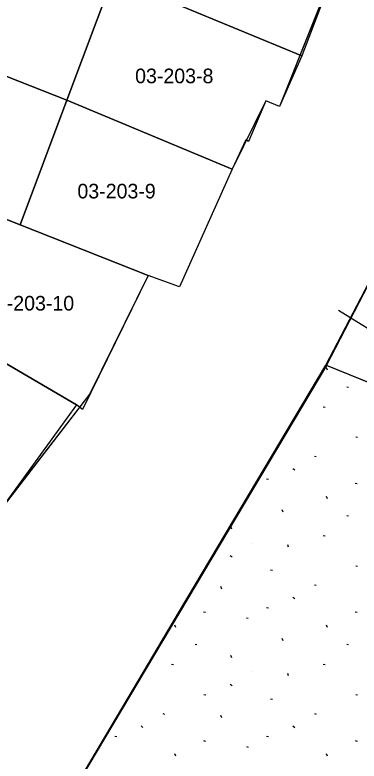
# Model space of a CAD drawing. Extents: x 413946 to 415528, y 4453939 to 4454944.
# Drawn here: x 414464.7 to 414488.2, y 4454334.9 to 4454386 of the extents above; entities that cross this region are included whole.
import ezdxf

# ---------------------------------------------------------------- set-up
doc = ezdxf.new("R2010")
doc.units = 0
for name, color, linetype in [('0_KADASTRO', 7, 'Continuous'), ('Level 27', 7, 'Continuous'), ('Level 41', 7, 'Continuous'), ('Level 45', 7, 'Continuous'), ('Level 54', 7, 'Continuous'), ('SNR_FONKSIYON', 7, 'Continuous'), ('SNR_YAPIYAK', 7, 'Continuous')]:
    doc.layers.add(name, color=color, linetype=linetype)

msp = doc.modelspace()

# ---------------------------------------------------------------- linework, layer by layer
at = {"layer": '0_KADASTRO'}
for p, q in [((414486, 4454362), (414465.9, 4454328.16)), ((414502, 4454355.5), (414486, 4454362))]:
    msp.add_line(p, q, dxfattribs=at)
for points in [[(414471.41, 4454388.531), (414474.581, 4454396.994), (414486.743, 4454391.958), (414487.54, 4454391.62), (414484.319, 4454383.188)], [(414454.324, 4454385.631), (414457.534, 4454394.003), (414471.41, 4454388.531), (414468.27, 4454380.137)], [(414468.27, 4454380.137), (414471.41, 4454388.531), (414484.319, 4454383.188), (414482.806, 4454379.715), (414481.87, 4454380.094), (414480.684, 4454377.317), (414480.485, 4454377.439), (414479.556, 4454375.42)], [(414451.123, 4454377.158), (414454.324, 4454385.631), (414468.27, 4454380.137), (414465.079, 4454371.615), (414461.107, 4454373.193)], [(414465.079, 4454371.615), (414468.27, 4454380.137), (414479.556, 4454375.42), (414475.969, 4454367.371), (414473.829, 4454368.151)], [(414486, 4454362), (414493, 4454375.5), (414507.75, 4454371), (414502, 4454355.5)], [(414456.744, 4454366.44), (414461.107, 4454373.193), (414465.079, 4454371.615), (414473.829, 4454368.151), (414469.322, 4454358.972), (414468.915, 4454359.296)], [(414452.003, 4454358.902), (414454.683, 4454363.203), (414456.744, 4454366.44), (414468.915, 4454359.296), (414463.617, 4454352.013)]]:
    msp.add_lwpolyline(points, close=True, dxfattribs=at)
at = {"layer": 'Level 27'}
for p, q in [((414487.54, 4454391.62), (414482.806, 4454379.715)), ((414481.87, 4454380.094), (414479.556, 4454375.42)), ((414482.806, 4454379.715), (414481.87, 4454380.094)), ((414479.556, 4454375.42), (414475.969, 4454367.371)), ((414485.969, 4454362.013), (414493.022, 4454375.602)), ((414473.829, 4454368.151), (414469.836, 4454360.056)), ((414475.969, 4454367.371), (414473.829, 4454368.151)), ((414475.972, 4454345.182), (414485.969, 4454362.013)), ((414469.836, 4454360.056), (414463.501, 4454351.854)), ((414465.679, 4454327.853), (414475.972, 4454345.182))]:
    msp.add_line(p, q, dxfattribs=at)
at = {"layer": 'Level 41'}
for p, q in [((414486.072, 4454361.675), (414486.006, 4454361.837)), ((414486.072, 4454361.675), (414486.006, 4454361.837)), ((414487.391, 4454360.539), (414487.517, 4454360.516)), ((414487.391, 4454360.539), (414487.517, 4454360.516)), ((414485.787, 4454359.172), (414485.913, 4454359.148)), ((414485.787, 4454359.172), (414485.913, 4454359.148)), ((414488.002, 4454357.104), (414488.128, 4454357.079)), ((414488.002, 4454357.104), (414488.128, 4454357.079)), ((414485.182, 4454355.785), (414485.307, 4454355.761)), ((414485.182, 4454355.785), (414485.307, 4454355.761)), ((414483.707, 4454354.947), (414483.834, 4454354.848)), ((414483.707, 4454354.947), (414483.834, 4454354.848)), ((414481.912, 4454354.242), (414482.038, 4454354.218)), ((414481.912, 4454354.242), (414482.038, 4454354.218)), ((414487.975, 4454353.938), (414488.101, 4454353.914)), ((414487.975, 4454353.938), (414488.101, 4454353.914)), ((414486.072, 4454352.869), (414486.006, 4454353.031)), ((414486.072, 4454352.869), (414486.006, 4454353.031)), ((414483.041, 4454351.954), (414482.976, 4454352.117)), ((414483.041, 4454351.954), (414482.976, 4454352.117)), ((414487.391, 4454351.733), (414487.517, 4454351.71)), ((414487.391, 4454351.733), (414487.517, 4454351.71)), ((414479.545, 4454350.805), (414479.481, 4454350.966)), ((414479.545, 4454350.805), (414479.481, 4454350.966)), ((414485.787, 4454350.366), (414485.913, 4454350.342)), ((414485.787, 4454350.366), (414485.913, 4454350.342)), ((414480.903, 4454349.841), (414480.911, 4454349.839)), ((414480.903, 4454349.841), (414480.911, 4454349.839)), ((414483.422, 4454349.571), (414483.357, 4454349.734)), ((414483.422, 4454349.571), (414483.357, 4454349.734)), ((414479.428, 4454349.002), (414479.555, 4454348.904)), ((414479.428, 4454349.002), (414479.555, 4454348.904)), ((414482.182, 4454348.003), (414482.308, 4454347.98)), ((414482.182, 4454348.003), (414482.308, 4454347.98)), ((414488.002, 4454348.298), (414488.128, 4454348.273)), ((414488.002, 4454348.298), (414488.128, 4454348.273)), ((414478.847, 4454346.7), (414478.782, 4454346.862)), ((414478.847, 4454346.7), (414478.782, 4454346.862)), ((414485.182, 4454346.979), (414485.307, 4454346.955)), ((414485.182, 4454346.979), (414485.307, 4454346.955)), ((414483.707, 4454346.141), (414483.834, 4454346.042)), ((414483.707, 4454346.141), (414483.834, 4454346.042)), ((414481.912, 4454345.436), (414482.038, 4454345.412)), ((414481.912, 4454345.436), (414482.038, 4454345.412)), ((414477.607, 4454345.132), (414477.733, 4454345.108)), ((414477.607, 4454345.132), (414477.733, 4454345.108)), ((414487.975, 4454345.132), (414488.101, 4454345.108)), ((414487.975, 4454345.132), (414488.101, 4454345.108)), ((414480.536, 4454344.722), (414480.663, 4454344.697)), ((414480.536, 4454344.722), (414480.663, 4454344.697)), ((414475.704, 4454344.063), (414475.638, 4454344.225)), ((414475.704, 4454344.063), (414475.638, 4454344.225)), ((414486.072, 4454344.063), (414486.006, 4454344.225)), ((414486.072, 4454344.063), (414486.006, 4454344.225)), ((414483.041, 4454343.148), (414482.976, 4454343.311)), ((414483.041, 4454343.148), (414482.976, 4454343.311)), ((414477.023, 4454342.927), (414477.149, 4454342.904)), ((414477.023, 4454342.927), (414477.149, 4454342.904)), ((414487.391, 4454342.927), (414487.517, 4454342.904)), ((414487.391, 4454342.927), (414487.517, 4454342.904)), ((414479.545, 4454341.999), (414479.481, 4454342.16)), ((414479.545, 4454341.999), (414479.481, 4454342.16)), ((414475.419, 4454341.56), (414475.545, 4454341.536)), ((414475.419, 4454341.56), (414475.545, 4454341.536)), ((414485.787, 4454341.56), (414485.913, 4454341.536)), ((414485.787, 4454341.56), (414485.913, 4454341.536)), ((414480.903, 4454341.035), (414480.911, 4454341.033)), ((414480.903, 4454341.035), (414480.911, 4454341.033)), ((414483.422, 4454340.765), (414483.357, 4454340.928)), ((414483.422, 4454340.765), (414483.357, 4454340.928)), ((414479.428, 4454340.196), (414479.555, 4454340.098)), ((414479.428, 4454340.196), (414479.555, 4454340.098)), ((414477.634, 4454339.492), (414477.76, 4454339.467)), ((414477.634, 4454339.492), (414477.76, 4454339.467)), ((414482.182, 4454339.197), (414482.308, 4454339.174)), ((414482.182, 4454339.197), (414482.308, 4454339.174)), ((414488.002, 4454339.492), (414488.128, 4454339.467)), ((414488.002, 4454339.492), (414488.128, 4454339.467)), ((414474.814, 4454338.173), (414474.939, 4454338.149)), ((414474.814, 4454338.173), (414474.939, 4454338.149)), ((414485.182, 4454338.173), (414485.307, 4454338.149)), ((414485.182, 4454338.173), (414485.307, 4454338.149)), ((414478.847, 4454337.894), (414478.782, 4454338.056)), ((414478.847, 4454337.894), (414478.782, 4454338.056)), ((414473.339, 4454337.335), (414473.466, 4454337.236)), ((414473.339, 4454337.335), (414473.466, 4454337.236)), ((414483.707, 4454337.335), (414483.834, 4454337.236)), ((414483.707, 4454337.335), (414483.834, 4454337.236)), ((414471.544, 4454336.63), (414471.67, 4454336.606)), ((414471.544, 4454336.63), (414471.67, 4454336.606)), ((414481.912, 4454336.63), (414482.038, 4454336.606)), ((414481.912, 4454336.63), (414482.038, 4454336.606)), ((414477.607, 4454336.326), (414477.733, 4454336.302)), ((414477.607, 4454336.326), (414477.733, 4454336.302)), ((414487.975, 4454336.326), (414488.101, 4454336.302)), ((414487.975, 4454336.326), (414488.101, 4454336.302)), ((414480.536, 4454335.916), (414480.663, 4454335.891)), ((414480.536, 4454335.916), (414480.663, 4454335.891)), ((414475.704, 4454335.257), (414475.638, 4454335.419)), ((414475.704, 4454335.257), (414475.638, 4454335.419)), ((414486.072, 4454335.257), (414486.006, 4454335.419)), ((414486.072, 4454335.257), (414486.006, 4454335.419))]:
    msp.add_line(p, q, dxfattribs=at)
at = {"layer": 'Level 45'}
msp.add_lwpolyline([(414502, 4454355.5), (414485.969, 4454362.013), (414486.022, 4454362.102), (414493.022, 4454375.602), (414507.736, 4454371.004)], close=True, dxfattribs=at)
at = {"layer": 'Level 54'}
msp.add_lwpolyline([(414463.501, 4454351.854), (414443.087, 4454361.547), (414447.422, 4454368.69), (414451.123, 4454377.158), (414454.324, 4454385.631), (414457.534, 4454394.003), (414461.074, 4454402.433), (414464.76, 4454410.411), (414468.051, 4454418.913), (414471.251, 4454427.235), (414475.064, 4454437.001), (414492.122, 4454429.829), (414498.909, 4454427.004), (414492.081, 4454409.373), (414493.026, 4454408.954), (414486.743, 4454391.958), (414487.54, 4454391.62), (414482.806, 4454379.715), (414481.87, 4454380.094), (414479.556, 4454375.42), (414475.969, 4454367.371), (414473.829, 4454368.151), (414469.836, 4454360.056)], close=True, dxfattribs=at)
at = {"layer": 'SNR_FONKSIYON'}
msp.add_line((414502, 4454355.5), (414485.969, 4454362.013), dxfattribs=at)
at = {"layer": 'SNR_YAPIYAK'}
msp.add_line((414486.837, 4454365.783), (414491.89, 4454362.633), dxfattribs=at)

# ---------------------------------------------------------------- texts
at = {"layer": '0_KADASTRO'}
for s, p in [('03-203-8', (414472.928, 4454381.305)), ('03-203-9', (414468.984, 4454373.424)), ('03-203-10', (414462.666, 4454365.754))]:
    msp.add_text(s, height=1, dxfattribs=at).set_placement(p)

doc.saveas('drawing.dxf')
